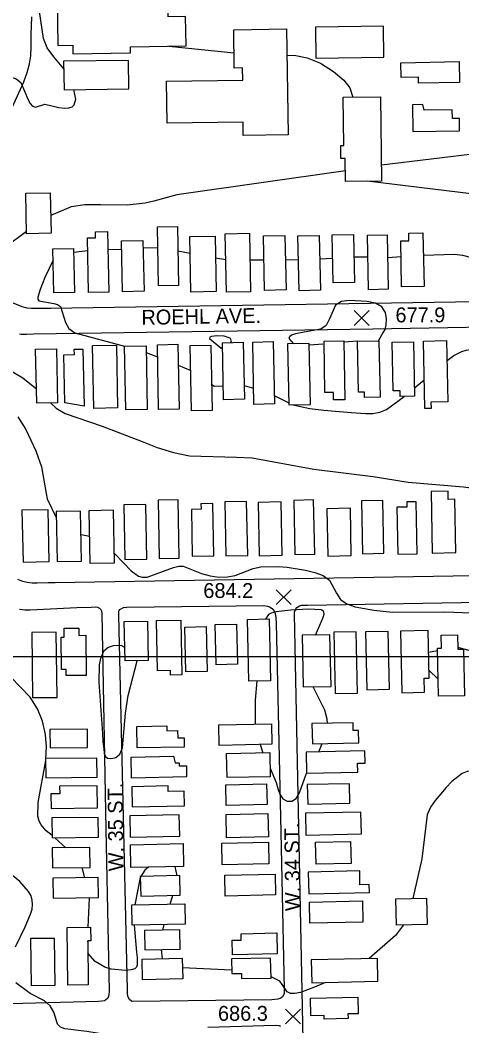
# Model space of a CAD drawing. Extents: x 79600 to 91800, y 75600 to 84400.
# Drawn here: x 82397 to 82842, y 76628 to 77641 of the extents above; entities that cross this region are included whole.
import ezdxf

# ---------------------------------------------------------------- set-up
doc = ezdxf.new("R2010")
doc.units = 0
for name, color, linetype in [('080-085$0$BLDG', 7, 'Continuous'), ('080-085$0$GRID', 7, 'Continuous'), ('080-085$0$INDEX', 7, 'Continuous'), ('080-085$0$INTER', 7, 'Continuous'), ('080-085$0$ROAD', 7, 'Continuous'), ('080-085$0$ROAD-NAME', 7, 'Continuous'), ('080-085$0$SPOTMARK', 7, 'Continuous'), ('080-085$0$SPOTS', 7, 'Continuous')]:
    doc.layers.add(name, color=color, linetype=linetype)

# ---------------------------------------------------------------- blocks, each defined once
blk = doc.blocks.new('080-085$0$SPOTS')
at = {"layer": '080-085$0$SPOTMARK'}
for p, q in [((-0.5, -0.5), (0.5, 0.5)), ((-0.5, 0.5), (0.5, -0.5))]:
    blk.add_line(p, q, dxfattribs=at)

msp = doc.modelspace()

# ---------------------------------------------------------------- linework, layer by layer
at = {"layer": '080-085$0$BLDG'}
for points in [[(82508.1, 77614.5), (82564.1, 77615.3), (82563.7, 77644.9), (82546.1, 77644.7), (82545.5, 77682), (82515.9, 77681.6), (82515.7, 77699.1), (82450.8, 77698.1), (82450.6, 77710.6), (82433.7, 77710.3), (82435, 77615.9), (82450.1, 77616.1), (82450.2, 77607.5), (82508.2, 77608.3)], [(82544.3, 77579.7), (82621.2, 77580.8), (82621, 77593.1), (82612.6, 77592.9), (82612.1, 77631.6), (82665.3, 77632.4), (82666.8, 77525.8), (82621.6, 77525.2), (82621.4, 77538.7), (82545, 77537.6)], [(82694.7, 77603.1), (82763.1, 77604), (82762.6, 77635.3), (82694.3, 77634.3)], [(82506.1, 77600.8), (82440.9, 77599.9), (82441.3, 77571.2), (82506.5, 77572.1)], [(82839.4, 77578.6), (82798.1, 77577.8), (82798, 77583.7), (82780.6, 77583.4), (82780.3, 77598.4), (82839, 77599.5)], [(82759.7, 77564.1), (82760.9, 77479.2), (82724.6, 77478.7), (82724.3, 77502), (82720, 77501.9), (82719.8, 77515), (82723, 77515.1), (82722.3, 77563.6)], [(82839.2, 77542.3), (82832.1, 77542.2), (82832, 77551), (82803.6, 77550.6), (82802.5, 77556.2), (82791.8, 77556.1), (82792.2, 77529.3), (82839.4, 77529.9)], [(82403.6, 77426.1), (82402.8, 77467.1), (82427.5, 77467.5), (82428.3, 77426.6)], [(82473, 77422.1), (82472.9, 77428.2), (82485.1, 77428.4), (82486.3, 77367.3), (82466.1, 77366.9), (82465, 77422)], [(82555.4, 77433.6), (82556.6, 77374), (82536.4, 77373.6), (82535.2, 77433.2)], [(82627.9, 77426.7), (82629.1, 77367.7), (82604.8, 77367.2), (82603.6, 77426.2)], [(82732.6, 77425.5), (82733.5, 77377.2), (82712, 77376.8), (82711.1, 77425)], [(82788.3, 77419.1), (82788.1, 77426.8), (82802.5, 77427.1), (82803.6, 77373), (82781, 77372.6), (82780.1, 77419)], [(82520.7, 77419.5), (82521.8, 77368.2), (82500.2, 77367.8), (82499.2, 77419)], [(82593.3, 77423.8), (82594.4, 77367.9), (82568.9, 77367.4), (82567.8, 77423.3)], [(82663.6, 77424.3), (82664.7, 77369.5), (82643, 77369), (82641.9, 77423.9)], [(82698.2, 77424.5), (82699.3, 77369.2), (82677.8, 77368.8), (82676.7, 77424)], [(82766.5, 77425), (82767.6, 77370.2), (82747.7, 77369.8), (82746.6, 77424.6)], [(82431, 77366.5), (82430.1, 77411), (82450.9, 77411.4), (82451.8, 77366.9)], [(82471.4, 77250.3), (82470.1, 77313.5), (82494, 77313.9), (82495.2, 77250.8)], [(82536.4, 77249.1), (82535.2, 77314.4), (82555.8, 77314.8), (82557.1, 77249.5)], [(82569.6, 77247.7), (82568.3, 77313.5), (82589.1, 77313.9), (82590.4, 77248.1)], [(82601.8, 77259), (82600.7, 77316.4), (82621.7, 77316.8), (82622.8, 77259.4)], [(82632.4, 77254.3), (82631.2, 77317.1), (82651.7, 77317.6), (82653, 77254.7)], [(82689.4, 77254.3), (82688.1, 77315.7), (82666.3, 77315.3), (82667.5, 77253.9)], [(82712.5, 77258.8), (82712.4, 77266.3), (82703.9, 77266.1), (82702.9, 77317.8), (82722.8, 77318.2), (82724, 77259)], [(82743.6, 77261.3), (82743.5, 77266.7), (82737.5, 77266.5), (82736.5, 77317.8), (82758.2, 77318.2), (82759.3, 77261.7)], [(82779.7, 77262.2), (82779.6, 77267.9), (82772.6, 77267.8), (82771.6, 77316.8), (82792.8, 77317.2), (82793.8, 77262.5)], [(82810.5, 77256.5), (82810.6, 77250.1), (82804.4, 77250), (82803.1, 77318.1), (82826.3, 77318.5), (82827.5, 77256.8)], [(82413.8, 77255.5), (82412.7, 77310), (82433.9, 77310.4), (82434.9, 77255.9)], [(82442.1, 77256), (82441.1, 77304.3), (82451.7, 77304.5), (82451.6, 77309.8), (82460.4, 77310), (82461.6, 77252.6)], [(82503.6, 77248.8), (82502.3, 77312.9), (82523.9, 77313.4), (82525.1, 77249.3)], [(82828, 77158.6), (82827.9, 77166.9), (82810.7, 77166.6), (82811.9, 77104.6), (82835.6, 77105), (82834.5, 77158.7)], [(82501.4, 77153.2), (82502.4, 77098.1), (82524.6, 77098.5), (82523.5, 77153.6)], [(82536, 77157.7), (82537.2, 77098.9), (82557.3, 77099.3), (82556.2, 77158.1)], [(82579.1, 77154.2), (82579.3, 77148.7), (82569.5, 77148.5), (82570.4, 77101.3), (82592, 77101.7), (82591, 77154.4)], [(82603.1, 77156), (82604.2, 77101.7), (82626.1, 77102.2), (82625, 77156.4)], [(82636.7, 77155.6), (82637.8, 77101.8), (82660.9, 77102.3), (82659.8, 77156)], [(82672.6, 77157.6), (82673.7, 77103), (82693.6, 77103.4), (82692.5, 77158)], [(82740.7, 77157.2), (82741.7, 77103.9), (82763, 77104.3), (82762, 77157.6)], [(82786.3, 77156.1), (82786.4, 77150.8), (82776.3, 77150.6), (82777.2, 77103.3), (82796.6, 77103.7), (82795.5, 77156.3)], [(82399, 77147.7), (82400.1, 77095.4), (82426.3, 77095.9), (82425.2, 77148.2)], [(82433.3, 77146.4), (82434.3, 77096), (82458.9, 77096.5), (82457.9, 77146.9)], [(82466.3, 77147.2), (82467.3, 77094.2), (82492.2, 77094.7), (82491.2, 77147.7)], [(82705.7, 77149.1), (82706.6, 77101.5), (82730.4, 77102), (82729.4, 77149.6)], [(82502.8, 76995.9), (82501.9, 77035.5), (82525.2, 77036), (82526.1, 76996.4)], [(82548.4, 76981.6), (82548.3, 76986.3), (82535.3, 76986), (82534.2, 77036.5), (82558.7, 77037), (82559.9, 76981.8)], [(82563.9, 76984.9), (82562.9, 77030), (82584.3, 77030.5), (82585.3, 76985.4)], [(82594.4, 76992.1), (82593.5, 77032.5), (82614.9, 77032.9), (82615.8, 76992.5)], [(82627.3, 76975.5), (82625.9, 77037.7), (82647.7, 77038.2), (82649.1, 76976)], [(82434.3, 76959.2), (82433.5, 77024.9), (82408.9, 77024.6), (82409.7, 76958.9)], [(82443.3, 76987.2), (82438.8, 76987.1), (82438.4, 77019.8), (82441.6, 77019.9), (82441.5, 77028.9), (82456.1, 77029), (82456.1, 77021.6), (82463.1, 77021.7), (82463.6, 76981.3), (82443.3, 76981.1)], [(82710, 76970.3), (82708.8, 77022.3), (82680.8, 77021.7), (82681.9, 76969.7)], [(82736.5, 76963.5), (82735.1, 77025.2), (82712.8, 77024.7), (82714.2, 76963)], [(82768.9, 76967.3), (82767.6, 77025.6), (82744.8, 77025.1), (82746, 76966.8)], [(82804, 76964.3), (82803.7, 76978.5), (82808.8, 76978.6), (82807.7, 77026.5), (82779.9, 77025.9), (82781.2, 76963.8)], [(82817, 77008.9), (82821, 77008.9), (82820.7, 77022), (82837.1, 77022.3), (82837.4, 77007.7), (82843.4, 77007.9), (82844.4, 76960.9), (82818, 76960.4)], [(82544.7, 76930.5), (82544.8, 76925.6), (82555.6, 76925.9), (82555.8, 76918.3), (82562.1, 76918.4), (82562.3, 76909.2), (82515, 76908.2), (82514.6, 76929.8)], [(82597, 76931.4), (82650, 76932.6), (82650.5, 76911.9), (82597.5, 76910.7)], [(82732.3, 76925.8), (82732.1, 76933.7), (82690.7, 76932.8), (82691.2, 76912.4), (82737.9, 76913.5), (82737.6, 76925.9)], [(82427.3, 76908.3), (82465, 76908.7), (82464.8, 76927.1), (82427.1, 76926.7)], [(82553, 76893.1), (82557.2, 76893.2), (82557.3, 76890.1), (82564.5, 76890.2), (82564.7, 76879), (82509.3, 76877.8), (82508.8, 76899.1), (82551.6, 76900.1)], [(82604.9, 76902.5), (82648.3, 76903.5), (82648.8, 76879.3), (82605.4, 76878.4)], [(82736.6, 76892.8), (82744.3, 76893), (82744, 76905.2), (82684.8, 76903.9), (82685.3, 76882.9), (82736.8, 76884)], [(82423.1, 76878.3), (82474.5, 76878.9), (82474.3, 76898.1), (82422.8, 76897.5)], [(82437, 76862.1), (82428.2, 76862), (82428.4, 76847.3), (82475, 76847.9), (82474.7, 76870.1), (82436.9, 76869.7)], [(82546.2, 76864.3), (82546.1, 76870), (82509.6, 76869.2), (82510, 76849), (82562.5, 76850.1), (82562.2, 76864.6)], [(82604.1, 76871.2), (82645.2, 76872.1), (82645.6, 76851.3), (82604.6, 76850.4)], [(82728.9, 76852.5), (82728.5, 76872.2), (82686.1, 76871.3), (82686.5, 76851.5)], [(82429.4, 76817.8), (82476, 76818.4), (82475.7, 76838.3), (82429.2, 76837.7)], [(82507.6, 76839.9), (82508, 76818.4), (82557.7, 76819.5), (82557.2, 76841)], [(82604.4, 76841.2), (82646.4, 76842.1), (82646.9, 76818.6), (82604.9, 76817.7)], [(82740.5, 76821.7), (82740, 76843.7), (82684.2, 76842.5), (82684.7, 76820.4)], [(82429.8, 76787.4), (82467.6, 76787.8), (82467.4, 76808), (82429.5, 76807.5)], [(82561.1, 76811.9), (82561.6, 76789), (82508.6, 76787.8), (82508.1, 76810.8)], [(82600, 76812.4), (82647, 76813.4), (82647.5, 76791.4), (82600.5, 76790.4)], [(82694.9, 76791.1), (82694.4, 76813.4), (82729.6, 76814.1), (82730.1, 76791.9)], [(82430.5, 76757), (82476, 76757.5), (82475.7, 76777.6), (82430.2, 76777.1)], [(82518, 76778.8), (82518.5, 76759.1), (82558.2, 76759.9), (82557.8, 76779.7)], [(82603.1, 76780.1), (82653.6, 76781.2), (82654, 76760.2), (82603.6, 76759.1)], [(82748.7, 76762.6), (82748.5, 76770.7), (82739.1, 76770.5), (82738.8, 76784.4), (82687, 76783.2), (82687.5, 76761.3)], [(82806.1, 76756.9), (82806.7, 76730.5), (82775.8, 76729.9), (82775.2, 76756.2)], [(82563.2, 76730.7), (82509.8, 76729.6), (82509.4, 76750.1), (82562.8, 76751.3)], [(82688.7, 76731.7), (82688.2, 76752.9), (82741.5, 76754.1), (82742, 76732.9)], [(82445.1, 76669.4), (82444.4, 76727.3), (82468, 76727.6), (82468.2, 76714), (82465.2, 76714), (82465.7, 76669.7)], [(82408.6, 76668.6), (82408, 76716.6), (82431.4, 76716.8), (82432, 76668.9)], [(82522.2, 76724.4), (82522.6, 76704.8), (82558.3, 76705.6), (82557.9, 76725.2)], [(82610.4, 76714.6), (82619.7, 76714.8), (82619.5, 76721.1), (82655.3, 76721.9), (82655.8, 76700.8), (82610.8, 76699.8)], [(82560.2, 76696.4), (82560.7, 76675.6), (82520.2, 76674.8), (82519.8, 76695.5)], [(82609.7, 76695.8), (82610, 76681), (82619.9, 76681.2), (82620, 76675.9), (82649.6, 76676.5), (82649.2, 76696.6)], [(82756.6, 76696.2), (82690, 76694.8), (82690.5, 76671.7), (82757.1, 76673.2)], [(82727, 76640.3), (82727.1, 76635.7), (82703, 76635.2), (82702.9, 76638.8), (82689.6, 76638.5), (82689.2, 76656.2), (82736.9, 76657.2), (82737.2, 76640.5)]]:
    msp.add_lwpolyline(points, close=True, dxfattribs=at)
at = {"layer": '080-085$0$GRID'}
msp.add_line((85000, 77000), (80000, 77000), dxfattribs=at)
at = {"layer": '080-085$0$INDEX'}
for p, q in [((82465.3, 77408.9), (82451, 77407.1)), ((82499.4, 77410.4), (82485.5, 77410)), ((82535.6, 77411.5), (82520.9, 77411.8)), ((82568.2, 77406.1), (82555.9, 77408.5)), ((82604.1, 77400), (82593.7, 77401.6)), ((82642.4, 77399.6), (82628.5, 77399.6)), ((82677.2, 77399.8), (82664.1, 77399.7)), ((82711.6, 77401.1), (82698.7, 77400.5)), ((82747, 77402.7), (82733, 77402.5)), ((82780.4, 77402.9), (82767, 77402)), ((82524, 77306.4), (82535.4, 77302.1)), ((82556.2, 77293.8), (82568.8, 77288.4)), ((82622.5, 77273.4), (82632.1, 77270.5)), ((82793.7, 77270.5), (82803.8, 77279)), ((82652.8, 77263.3), (82667.5, 77256))]:
    msp.add_line(p, q, dxfattribs=at)
for points in [[(82934.2, 77324.8), (82927.8, 77328.4), (82923.6, 77331.8), (82919.9, 77336.8), (82915.5, 77351.2), (82912.6, 77358.9), (82907.7, 77366.1), (82901.3, 77372.6), (82886, 77384), (82869.3, 77393.9), (82860.6, 77398.2), (82851.7, 77401.8), (82842.7, 77404.2), (82833.8, 77405.4), (82803, 77404.4)], [(82430.4, 77399.6), (82422, 77382.1), (82417.2, 77369.9), (82415, 77362.4), (82415, 77360.2), (82416, 77358.6), (82431, 77356), (82434.7, 77354.9), (82437.6, 77352.8), (82442.7, 77336.8), (82446.2, 77330.8), (82452.2, 77326.4), (82502.3, 77312.9)], [(82826.7, 77298.6), (82833.4, 77303.6), (82841.5, 77307.5), (82845.9, 77308.9), (82850.2, 77309.4), (82854.6, 77308.5), (82859.6, 77306.2), (82871.7, 77297), (82889.4, 77277.5)], [(82589.9, 77274.4), (82592.6, 77272.6), (82601.6, 77272.9)], [(82671.4, 77254), (82688.6, 77250.3), (82702.6, 77248.5), (82730.4, 77246.2), (82745, 77245.1), (82752.2, 77245.2), (82759.2, 77246.5), (82765.8, 77249.3), (82783.6, 77262.3)]]:
    msp.add_lwpolyline(points, dxfattribs=at)
at = {"layer": '080-085$0$INTER'}
for p, q in [((82546.8, 77615.1), (82612.4, 77608.5)), ((82860.7, 77507.4), (82760.6, 77495.3)), ((82876.8, 77463.2), (82746.5, 77479)), ((82403.5, 77428.3), (82383.6, 77413.5)), ((82688.2, 77314.4), (82701.6, 77315.2)), ((82722.7, 77317.2), (82736.7, 77318.2)), ((82599.5, 77311), (82600.8, 77311.7)), ((82458.4, 77123.3), (82466.8, 77121.5)), ((82817, 77006.2), (82808.2, 77004.3)), ((82860.4, 77003.5), (82837.4, 77009.4)), ((82808.6, 76986.2), (82817.6, 76977.7)), ((82635.4, 76975.7), (82633.7, 76956.5)), ((82633.7, 76956.5), (82633.8, 76932.2)), ((82638.8, 76911.6), (82641.5, 76903.3)), ((82697.8, 76904.2), (82700.9, 76912.7)), ((82443.2, 76807.7), (82431.9, 76817.8)), ((82462.4, 76777.5), (82459.7, 76787.8)), ((82555, 76779.6), (82553.1, 76788.8)), ((82465.5, 76727.6), (82466.9, 76757.4)), ((82548, 76751), (82550.8, 76759.8)), ((82540.6, 76724.8), (82542, 76730.3)), ((82465.2, 76713.1), (82465.2, 76714)), ((82540.4, 76696), (82539.3, 76705.2)), ((82609.9, 76684.4), (82560.4, 76686.9))]:
    msp.add_line(p, q, dxfattribs=at)
for points in [[(82441, 77592.1), (82431.1, 77604.3), (82424.4, 77613.5), (82420.7, 77622.7), (82416.5, 77650), (82414.7, 77663.4), (82411.5, 77676.7), (82405.5, 77687.2), (82395.9, 77693.1), (82385.1, 77696.4), (82375.9, 77700.1), (82370.3, 77706.1), (82366, 77720), (82364.2, 77724.3), (82361.8, 77726.5), (82358.4, 77727), (82354, 77726.3), (82349.1, 77724.6), (82344.1, 77721.9), (82339.5, 77718.5), (82331.3, 77709.2), (82316.2, 77680.2)], [(82665.6, 77605.9), (82674.7, 77605.6), (82686, 77603.3), (82699.5, 77597.9), (82712.6, 77589.7), (82722.8, 77580.9), (82728.9, 77573), (82732, 77563.7)], [(82340.1, 77593.3), (82373.1, 77587.3), (82380.5, 77585.8), (82387.3, 77584.3), (82393.2, 77582.1), (82397.8, 77578.5), (82405.1, 77561.2), (82407.3, 77557.2), (82409.7, 77554.7), (82412.5, 77553.8), (82421.9, 77556.7)], [(82421.9, 77556.7), (82436.2, 77553.3), (82441.9, 77552.6), (82446.3, 77552.9), (82449.4, 77554.1), (82451.4, 77556.1), (82453.3, 77561.6), (82451.2, 77571.3)], [(82724.5, 77489.4), (82554.8, 77465.3), (82531.6, 77459), (82522.9, 77456.8), (82505, 77455), (82478.1, 77455.3), (82462.1, 77455.2), (82448.5, 77453.4), (82427.9, 77444.6)], [(82757.8, 77318.2), (82761.2, 77324.5), (82764.3, 77329.8), (82765.5, 77334.3), (82765.9, 77340.4), (82764.7, 77347), (82761.2, 77352.7), (82754.8, 77356.2), (82746.5, 77358), (82728.3, 77359), (82720.5, 77357.8), (82714.6, 77354.3), (82708.4, 77340.4), (82705, 77333.9), (82699.6, 77329.9), (82679.4, 77326.2), (82674.1, 77325.2), (82670.3, 77323.9), (82668.1, 77322.4), (82667.4, 77320.8), (82672.1, 77315.4)], [(82609.1, 77316.5), (82609.8, 77318.4), (82608.6, 77321), (82602.5, 77322.9), (82595.1, 77323.4), (82589.7, 77322.7), (82588.1, 77321.9), (82587.7, 77320.8), (82599.5, 77311)], [(82348.8, 77297.2), (82359.2, 77296.1), (82371.1, 77294.2), (82377.9, 77292.4), (82385.2, 77289.6), (82399.8, 77280.9), (82413.5, 77269.9)], [(82427.8, 77255.8), (82433.5, 77250.4), (82442.3, 77245.1), (82479.6, 77232.5), (82519.9, 77216.8), (82535, 77211), (82551.5, 77205.7), (82567.7, 77202.5), (82615, 77201.2), (82630.7, 77200.3), (82692.6, 77189), (82752.5, 77181.7), (82787.5, 77175.8), (82843.4, 77171.2), (82875.7, 77166.9), (82898.4, 77165.7), (82911.4, 77165), (82916.5, 77164), (82925.1, 77158.1)], [(82394.9, 77241.9), (82402.8, 77229.1), (82412.9, 77207.6), (82418.5, 77191.4), (82423.3, 77164.4), (82424.3, 77159), (82433.4, 77140.5)], [(82492, 77104), (82501.2, 77094.7), (82508.9, 77086.7), (82516.1, 77081.3), (82520.1, 77080.1), (82525, 77080.1), (82551.6, 77089.9), (82556.7, 77091.4), (82561.1, 77091.5), (82579.8, 77084.1), (82588.3, 77081.5), (82597.2, 77080.4), (82605.9, 77080.6), (82613.6, 77082), (82631.7, 77089.1), (82639.2, 77090.5), (82656.9, 77091), (82666, 77090.3), (82684.4, 77087.3), (82693.6, 77085), (82702, 77081.8), (82708.5, 77077.2), (82715.5, 77064.1), (82719.5, 77057.9), (82725.9, 77053.5), (82734.3, 77050.5), (82753, 77047), (82771.9, 77045.1), (82824.5, 77045.4), (82851.2, 77044.5)], [(82694.3, 77022), (82699.7, 77034.2), (82701.7, 77039.1), (82702.9, 77043), (82702.7, 77045.7), (82700.1, 77047.3), (82687.3, 77048), (82669.5, 77046.9), (82654.3, 77045.2), (82649.7, 77044), (82647, 77042.8), (82643.9, 77038.1)], [(82502.5, 77009.5), (82498.8, 77011.4), (82490.9, 77011.2), (82485.7, 77009.4), (82481.2, 77005.6), (82478.2, 76999.6), (82476.7, 76991.9), (82476.4, 76974.5), (82479.9, 76922.8), (82480.5, 76914.4), (82481.2, 76907.4), (82481.8, 76902.5), (82482.9, 76899.5), (82485.2, 76898), (82489.1, 76897.5), (82493.6, 76898.6), (82497.6, 76902.1), (82500.1, 76908.2), (82503.2, 76943.4), (82505.8, 76961.2), (82514.8, 76996.1)], [(82423.1, 76897.5), (82423.6, 76909.5), (82422.5, 76921.8), (82419.6, 76935.2), (82414.5, 76947.8), (82407.4, 76959.4), (82387.8, 76979.7)], [(82706.3, 76933.2), (82706.2, 76937.3), (82703.9, 76946.2), (82691.9, 76969.9)], [(82429.4, 76819.9), (82423.5, 76824.9), (82418.3, 76830.7), (82416.3, 76834.5), (82415.1, 76839.5), (82415.4, 76853.2), (82422.9, 76895.5)], [(82648.6, 76888), (82654.7, 76873.3), (82656.4, 76867.4), (82658.5, 76861.6), (82661.5, 76857), (82665.7, 76854.5), (82670.5, 76854.6), (82675, 76857.4), (82678.4, 76862.9), (82685.3, 76883)], [(82891.9, 76881.4), (82872.7, 76884.4), (82858.6, 76885.5), (82846.8, 76884.5), (82841.9, 76882.6), (82831.6, 76874.4), (82825.9, 76868.4), (82814.8, 76855.4), (82810.1, 76848.6), (82806.7, 76841), (82801.2, 76796.5), (82792.3, 76756.6)], [(82392.4, 76707.9), (82402.2, 76728.1), (82407.7, 76740.7), (82409.1, 76745.9), (82409.7, 76750.5), (82409.4, 76754.9), (82408.1, 76759.3), (82405.6, 76763.8), (82396.9, 76773.6), (82367.4, 76797.6)], [(82526.4, 76788.2), (82522.5, 76785.3), (82517.8, 76777.7), (82512.6, 76750.2)], [(82511.8, 76729.6), (82514.4, 76702.7), (82514.9, 76697.1), (82514.8, 76689.9), (82514.1, 76687.6), (82512.4, 76685.9), (82508.9, 76684.7), (82503.2, 76684.1), (82488.9, 76685.3), (82482.4, 76687.4), (82472.6, 76693.3), (82465.3, 76701.5)], [(82782.9, 76730), (82775, 76719.5), (82748.5, 76696.1)], [(82704.4, 76672), (82693.3, 76667.3), (82679.1, 76662.1), (82673.4, 76660.8), (82669.2, 76661), (82665.9, 76662.7), (82660.9, 76669.9), (82658.4, 76673.4), (82649.6, 76677.6)], [(82547, 76607.1), (82501.8, 76616.5), (82464.4, 76622.7), (82455.7, 76623.7), (82448.1, 76624.6), (82442.2, 76625.4), (82437.8, 76627), (82434.9, 76630.2), (82433, 76635.6), (82431, 76642.2), (82427.5, 76648.6), (82421.6, 76653.5), (82407.4, 76660.8), (82392.9, 76671.7)]]:
    msp.add_lwpolyline(points, dxfattribs=at)
at = {"layer": '080-085$0$ROAD'}
for points in [[(82942.4, 77358.8), (82427.6, 77350.7), (82414.7, 77350.8), (82408.5, 77350.9), (82404.2, 77351.1), (82399.1, 77352.6), (82383.6, 77358.8), (82321.9, 77387.6), (82319.5, 77389.3), (82317.7, 77391.2), (82316.9, 77392.9), (82316.6, 77395.4), (82316.8, 77397), (82317.5, 77400.5), (82382.4, 77538.7), (82401, 77579.2), (82404.3, 77588.4), (82406.7, 77597.2), (82407.8, 77605.4), (82408.1, 77614.5), (82408.2, 77626.6), (82408.9, 77644.7)], [(82396.4, 77325.4), (82398.1, 77325.1), (82400.2, 77325.1), (82403.7, 77325.1), (82410.7, 77325.2), (82752.2, 77330.4), (82940.8, 77333.7)], [(82933.1, 77082.8), (82432.5, 77074.4), (82425.4, 77074.4), (82414.2, 77074.2), (82409.3, 77074.3), (82404.3, 77074.9), (82399.9, 77076), (82394.9, 77077.9)], [(82396.5, 77048), (82401.8, 77047.4), (82407.4, 77047.4), (82454.3, 77049.6), (82468.6, 77050.1), (82472.8, 77050.3), (82474.9, 77050), (82477, 77049.1), (82478.4, 77047.7), (82479, 77046.2), (82479.5, 77043.2), (82483.5, 76826.5), (82486.6, 76663.4), (82486.3, 76660), (82486.2, 76658.2), (82485.3, 76656.3), (82483.2, 76654.2), (82481.9, 76653.7), (82479.5, 76653.2), (82475.9, 76652.9), (82158.2, 76644.5)], [(82953, 76336.6), (82697.8, 76332.8), (82695.3, 76333.1), (82693.6, 76333.5), (82691.4, 76334.7), (82690, 76336.5), (82689, 76339.2), (82687.6, 76343.7), (82687.2, 76349.6), (82673.3, 77043), (82673.3, 77044.9), (82673.8, 77046.9), (82674.7, 77048.3), (82675.5, 77049.6), (82676.5, 77050.4), (82678.2, 77051.4), (82680.3, 77051.9), (82682.8, 77052.1), (82686.3, 77052.1), (82937.5, 77056.3)], [(82586, 76626.9), (82653.6, 76628.9), (82657.7, 76628.6), (82659.2, 76628)]]:
    msp.add_lwpolyline(points, dxfattribs=at)
msp.add_lwpolyline([(82659.3, 76823.3), (82662.8, 76665.2), (82662.7, 76660.7), (82661, 76657.7), (82659.4, 76656.3), (82656.6, 76655.2), (82650.4, 76654.5), (82510, 76652.8), (82509.3, 76653.3), (82507.2, 76654.8), (82505.7, 76657.2), (82505.1, 76660.6), (82505.1, 76664.5), (82496.3, 77041.8), (82496.3, 77043.9), (82496.4, 77045.9), (82496.8, 77046.8), (82497.3, 77047.7), (82501.1, 77049.6), (82504.5, 77049.9), (82642, 77051.8), (82646.1, 77051.2), (82648, 77050.4), (82650.7, 77048.7), (82652.8, 77046.1), (82653.8, 77043.6), (82654.5, 77039.2), (82654.6, 77033.8)], close=True, dxfattribs=at)

# ---------------------------------------------------------------- block references
at = {"layer": '080-085$0$SPOTMARK', "xscale": 15, "yscale": 15}
for p in [(82740.8, 77341.3), (82662.4, 77060.1), (82671.8, 76637.8)]:
    msp.add_blockref('080-085$0$SPOTS', p, dxfattribs=at)

# ---------------------------------------------------------------- texts
at = {"layer": '080-085$0$ROAD-NAME'}
for s, rotation, p in [('ROEHL AVE.', 0.9667, (82519.3, 77334.4)), ('W. 35 ST.', 90.6156, (82501.1, 76784.1)), ('W. 34 ST.', 90.6156, (82678.9, 76744))]:
    msp.add_text(s, height=15, rotation=rotation, dxfattribs=at).set_placement(p)
at = {"layer": '080-085$0$SPOTS'}
for s, p in [('677.9', (82774.8, 77336.9)), ('684.2', (82581.5, 77059.3)), ('686.3', (82596.2, 76633.4))]:
    msp.add_text(s, height=15, dxfattribs=at).set_placement(p)

doc.saveas('drawing.dxf')
